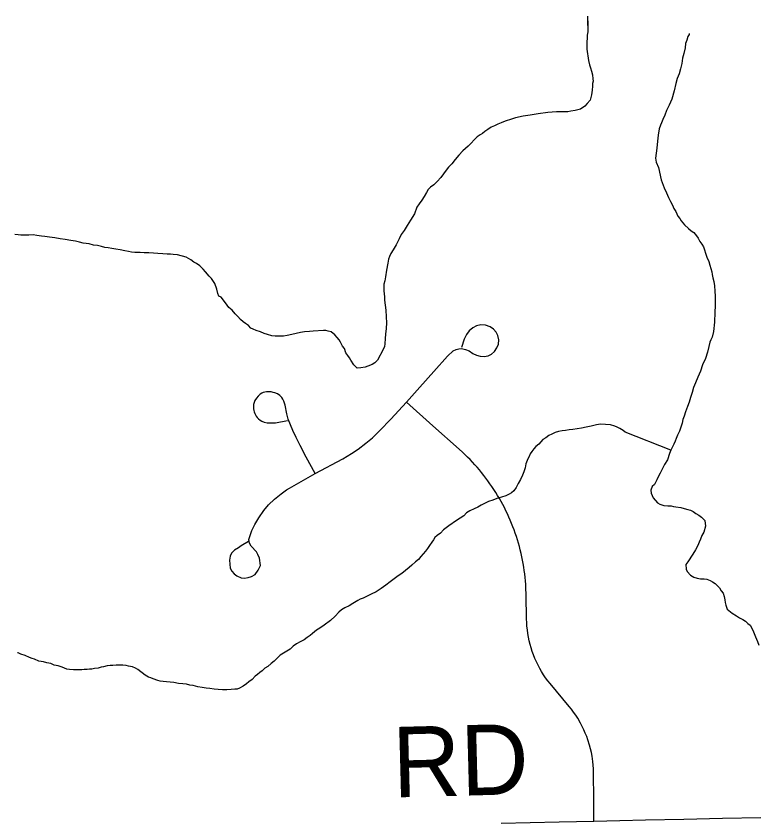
# Model space of a CAD drawing. Extents: x 103424 to 290657, y 38711 to 110967.
# Drawn here: x 214249.4428 to 214249.742, y 40211.922 to 40212.2473 of the extents above; entities that cross this region are included whole.
import ezdxf

# ---------------------------------------------------------------- set-up
doc = ezdxf.new("R2010")
doc.units = 0
for name, color, linetype in [('GM_X_Minor_River', 7, 'Continuous'), ('GM_X_Township_Road', 7, 'Continuous'), ('GM_X_Township_Road_Text', 7, 'Continuous')]:
    doc.layers.add(name, color=color, linetype=linetype)

msp = doc.modelspace()

# ---------------------------------------------------------------- linework, layer by layer
at = {"layer": 'GM_X_Minor_River'}
for points in [[(214249.67333, 40212.24727), (214249.6734, 40212.24347), (214249.67337, 40212.24537), (214249.6734, 40212.24347), (214249.67344, 40212.241), (214249.67309, 40212.23966), (214249.67311, 40212.23852), (214249.67295, 40212.23681), (214249.67298, 40212.23529), (214249.673, 40212.23396), (214249.67365, 40212.22941), (214249.67406, 40212.2277), (214249.67447, 40212.22638), (214249.67487, 40212.22506), (214249.67528, 40212.22354), (214249.67549, 40212.22202), (214249.67551, 40212.22107), (214249.67534, 40212.22012), (214249.67536, 40212.21898), (214249.6752, 40212.21746), (214249.67485, 40212.21555), (214249.67432, 40212.21345), (214249.6732, 40212.2121), (214249.67227, 40212.21094), (214249.6704, 40212.20977), (214249.66832, 40212.20916), (214249.66661, 40212.20894), (214249.66529, 40212.20872), (214249.66339, 40212.20869), (214249.66073, 40212.20864), (214249.65732, 40212.20839), (214249.65334, 40212.20794), (214249.65012, 40212.20731), (214249.64728, 40212.20688), (214249.64425, 40212.20625), (214249.64217, 40212.20565), (214249.64048, 40212.20505), (214249.63934, 40212.20464), (214249.6384, 40212.20425), (214249.63708, 40212.20365), (214249.63576, 40212.20306), (214249.63445, 40212.20247), (214249.63313, 40212.20149), (214249.63182, 40212.20071), (214249.63088, 40212.19993), (214249.62994, 40212.19934), (214249.62882, 40212.19856), (214249.62509, 40212.19488), (214249.62303, 40212.19294), (214249.62135, 40212.1912), (214249.61987, 40212.18947), (214249.61857, 40212.18773), (214249.61726, 40212.18638), (214249.61633, 40212.18522), (214249.61522, 40212.18368), (214249.61411, 40212.18214), (214249.61262, 40212.18059), (214249.61131, 40212.17924), (214249.61, 40212.17826), (214249.60907, 40212.1773), (214249.60833, 40212.17614), (214249.60741, 40212.1746), (214249.60649, 40212.17307), (214249.60538, 40212.17153), (214249.60445, 40212.17018), (214249.60355, 40212.1675), (214249.60188, 40212.165), (214249.60059, 40212.16288), (214249.5993, 40212.16077), (214249.59819, 40212.15923), (214249.59727, 40212.1575), (214249.59618, 40212.15501), (214249.59488, 40212.15309), (214249.59396, 40212.15155), (214249.59341, 40212.1504), (214249.59305, 40212.14925), (214249.5927, 40212.14772), (214249.59218, 40212.14486), (214249.59185, 40212.1422), (214249.5915, 40212.14048), (214249.59114, 40212.13914), (214249.59117, 40212.13781), (214249.59119, 40212.13667), (214249.59122, 40212.13515), (214249.59142, 40212.1342), (214249.59145, 40212.13268), (214249.59167, 40212.13078), (214249.5919, 40212.1287), (214249.59214, 40212.12604), (214249.59218, 40212.12357), (214249.59203, 40212.12129), (214249.59188, 40212.119), (214249.59172, 40212.11729), (214249.59157, 40212.11519), (214249.5914, 40212.11405), (214249.59085, 40212.1129), (214249.58865, 40212.10849), (214249.58753, 40212.10752), (214249.58641, 40212.10674), (214249.58471, 40212.10614), (214249.58358, 40212.10573)], [(214249.71429, 40212.24021), (214249.71429, 40212.23983), (214249.71374, 40212.23906), (214249.71339, 40212.23753), (214249.71284, 40212.23619), (214249.71268, 40212.23448), (214249.71215, 40212.23219), (214249.71162, 40212.23028), (214249.71127, 40212.22818), (214249.71074, 40212.22608), (214249.71021, 40212.22398), (214249.70949, 40212.22207), (214249.70895, 40212.22015), (214249.70824, 40212.2171), (214249.70735, 40212.21385), (214249.70626, 40212.21136), (214249.70516, 40212.20925), (214249.70443, 40212.20734), (214249.7037, 40212.20561), (214249.70316, 40212.20427), (214249.70279, 40212.20331), (214249.70225, 40212.20178), (214249.70173, 40212.1993), (214249.70158, 40212.19683), (214249.70125, 40212.19397), (214249.70076, 40212.18997), (214249.70097, 40212.18845), (214249.70196, 40212.18619), (214249.703, 40212.18126), (214249.7042, 40212.17805), (214249.70518, 40212.17598), (214249.70598, 40212.17409), (214249.70676, 40212.17259), (214249.70755, 40212.17108), (214249.70814, 40212.16976), (214249.70893, 40212.16844), (214249.70972, 40212.16656), (214249.7105, 40212.16562), (214249.71108, 40212.16468), (214249.71244, 40212.16318), (214249.71399, 40212.16169), (214249.71514, 40212.16076), (214249.7161, 40212.16002), (214249.71727, 40212.15871), (214249.71785, 40212.15777), (214249.71864, 40212.15645), (214249.71942, 40212.15532), (214249.72001, 40212.15419), (214249.72041, 40212.15306), (214249.72081, 40212.15173), (214249.72141, 40212.15003), (214249.7222, 40212.14834), (214249.72261, 40212.14682), (214249.72301, 40212.1455), (214249.72341, 40212.14418), (214249.72362, 40212.14304), (214249.72384, 40212.14171), (214249.72425, 40212.1402), (214249.72447, 40212.13849), (214249.72469, 40212.13641), (214249.72473, 40212.13432), (214249.72476, 40212.13241), (214249.72481, 40212.13013), (214249.72465, 40212.12823), (214249.72468, 40212.12652), (214249.72451, 40212.12519), (214249.72454, 40212.12385), (214249.72404, 40212.12004), (214249.72351, 40212.11775), (214249.72296, 40212.11679), (214249.72259, 40212.11584), (214249.72224, 40212.11412), (214249.72172, 40212.11183), (214249.72081, 40212.10915), (214249.71972, 40212.10666), (214249.71881, 40212.10417), (214249.71772, 40212.10168), (214249.71681, 40212.09938), (214249.71609, 40212.09747), (214249.71555, 40212.09556), (214249.71483, 40212.09345), (214249.71429, 40212.09154), (214249.71356, 40212.08982), (214249.71284, 40212.08771), (214249.7123, 40212.08599), (214249.71176, 40212.08465), (214249.71141, 40212.08313), (214249.71086, 40212.08159), (214249.71032, 40212.07987), (214249.70959, 40212.07834), (214249.70905, 40212.077), (214249.70869, 40212.07585), (214249.70814, 40212.0747), (214249.7074, 40212.07336), (214249.70685, 40212.07221), (214249.70631, 40212.07087), (214249.70559, 40212.06838), (214249.7043, 40212.06646), (214249.70357, 40212.06492), (214249.70265, 40212.06301), (214249.70173, 40212.06147)], [(214249.58358, 40212.10573), (214249.58187, 40212.10551), (214249.58036, 40212.1053), (214249.579, 40212.1066), (214249.57783, 40212.10848), (214249.57724, 40212.10942), (214249.57666, 40212.11036), (214249.57588, 40212.11149), (214249.57528, 40212.11319), (214249.5745, 40212.11413), (214249.57371, 40212.11582), (214249.57312, 40212.11676), (214249.57235, 40212.1177), (214249.57138, 40212.11882), (214249.56984, 40212.11994), (214249.56869, 40212.1203), (214249.56774, 40212.12047), (214249.56679, 40212.12045), (214249.56262, 40212.12019), (214249.5611, 40212.12016), (214249.5592, 40212.11994), (214249.5575, 40212.11971), (214249.5558, 40212.1193), (214249.5541, 40212.11889), (214249.5522, 40212.11848), (214249.55069, 40212.11826), (214249.54974, 40212.11825), (214249.54822, 40212.11822), (214249.54727, 40212.1182), (214249.54594, 40212.11837), (214249.54422, 40212.11891), (214249.54288, 40212.11926), (214249.54135, 40212.12), (214249.53963, 40212.12053), (214249.53849, 40212.12109), (214249.53753, 40212.12145), (214249.53656, 40212.12257), (214249.53541, 40212.12331), (214249.53444, 40212.12405), (214249.53329, 40212.12498), (214249.53232, 40212.12611), (214249.53116, 40212.12723), (214249.52999, 40212.12873), (214249.52864, 40212.12984), (214249.52728, 40212.13172), (214249.52553, 40212.13397), (214249.52458, 40212.13433), (214249.52417, 40212.13547), (214249.52376, 40212.13717), (214249.52296, 40212.13944), (214249.5216, 40212.1415), (214249.52063, 40212.14244), (214249.51927, 40212.14412), (214249.5183, 40212.14525), (214249.51695, 40212.14655), (214249.5156, 40212.14748), (214249.51445, 40212.14803), (214249.5133, 40212.14896), (214249.51234, 40212.14951), (214249.51138, 40212.15007), (214249.50795, 40212.15095), (214249.50623, 40212.15111), (214249.50509, 40212.15128), (214249.50376, 40212.15126), (214249.50205, 40212.15142), (214249.49996, 40212.15157), (214249.49825, 40212.15173), (214249.49635, 40212.15189), (214249.49445, 40212.15185), (214249.49292, 40212.15201), (214249.49178, 40212.152), (214249.49065, 40212.15197), (214249.48931, 40212.15214), (214249.48817, 40212.15231), (214249.48665, 40212.15266), (214249.48474, 40212.15301), (214249.48303, 40212.15336), (214249.4815, 40212.15352), (214249.47998, 40212.15387), (214249.47865, 40212.15404), (214249.47731, 40212.1544), (214249.4756, 40212.15475), (214249.47407, 40212.15491), (214249.47235, 40212.15545), (214249.46988, 40212.15578), (214249.46835, 40212.15614), (214249.46683, 40212.15649), (214249.46492, 40212.15684), (214249.46264, 40212.15717), (214249.46054, 40212.15752), (214249.45845, 40212.15786), (214249.45635, 40212.1582), (214249.45445, 40212.15836), (214249.45312, 40212.15852), (214249.45121, 40212.15887), (214249.44969, 40212.15903), (214249.44798, 40212.159), (214249.44608, 40212.15897), (214249.44476, 40212.15894), (214249.44361, 40212.15912), (214249.44228, 40212.15928)], [(214249.70685, 40212.07221), (214249.68849, 40212.07948), (214249.68772, 40212.08023), (214249.68638, 40212.08096), (214249.68523, 40212.08151), (214249.68427, 40212.08188), (214249.68255, 40212.08242), (214249.67856, 40212.08273), (214249.67685, 40212.0825), (214249.67478, 40212.0819), (214249.6727, 40212.08148), (214249.6708, 40212.08107), (214249.6691, 40212.08084), (214249.66739, 40212.08062), (214249.66588, 40212.08041), (214249.66436, 40212.08019), (214249.66304, 40212.07998), (214249.66152, 40212.07976), (214249.6602, 40212.07935), (214249.65888, 40212.07876), (214249.65775, 40212.07817), (214249.65644, 40212.0772), (214249.65531, 40212.0766), (214249.65364, 40212.07467), (214249.65251, 40212.0737), (214249.65158, 40212.07274), (214249.65084, 40212.07177), (214249.6501, 40212.07081), (214249.64974, 40212.06966), (214249.64919, 40212.0687), (214249.64846, 40212.06679), (214249.64811, 40212.06507), (214249.64757, 40212.06354), (214249.64702, 40212.0622), (214249.64629, 40212.06047), (214249.64538, 40212.05875), (214249.64445, 40212.05721), (214249.64353, 40212.05586), (214249.64259, 40212.05508), (214249.64165, 40212.0545), (214249.64034, 40212.0539), (214249.63864, 40212.0533), (214249.63675, 40212.0527), (214249.63505, 40212.0521), (214249.63335, 40212.0515), (214249.63203, 40212.0509), (214249.63034, 40212.05011), (214249.62902, 40212.04933), (214249.62752, 40212.04854), (214249.62582, 40212.04775), (214249.62451, 40212.04696), (214249.62339, 40212.0458), (214249.62189, 40212.04483), (214249.62039, 40212.04385), (214249.61739, 40212.0417), (214249.61626, 40212.04092), (214249.61514, 40212.04014), (214249.61402, 40212.03879), (214249.61271, 40212.03782), (214249.61177, 40212.03704), (214249.61122, 40212.03608), (214249.61048, 40212.03512), (214249.60955, 40212.03377), (214249.60881, 40212.03261), (214249.60789, 40212.03146), (214249.60695, 40212.03049), (214249.60603, 40212.02933), (214249.6051, 40212.02817), (214249.60397, 40212.0272), (214249.60248, 40212.02585), (214249.60136, 40212.02487), (214249.59986, 40212.02371), (214249.59836, 40212.02254), (214249.59686, 40212.02156), (214249.59536, 40212.02039), (214249.59367, 40212.01922), (214249.59199, 40212.01786), (214249.59011, 40212.0165), (214249.58805, 40212.01513), (214249.58598, 40212.01414), (214249.58447, 40212.01336), (214249.58278, 40212.01256), (214249.58165, 40212.01216), (214249.58071, 40212.01158), (214249.57864, 40212.0104), (214249.57714, 40212.00942), (214249.57544, 40212.00863), (214249.57413, 40212.00785), (214249.57301, 40212.00688), (214249.57151, 40212.00533), (214249.56965, 40212.00358), (214249.56702, 40212.00163), (214249.56533, 40212.00046), (214249.56402, 40211.99968), (214249.56233, 40211.99832), (214249.5614, 40211.99754), (214249.56027, 40211.99676), (214249.55896, 40211.99579), (214249.55746, 40211.995), (214249.55595, 40211.99421), (214249.55464, 40211.99324)], [(214249.70173, 40212.06147), (214249.70118, 40212.06032), (214249.70026, 40212.0584), (214249.69933, 40212.05762), (214249.69879, 40212.05609), (214249.699, 40212.05496), (214249.69979, 40212.05307), (214249.70154, 40212.05101), (214249.7025, 40212.05046), (214249.70402, 40212.04991), (214249.70574, 40212.04975), (214249.70706, 40212.04978), (214249.70802, 40212.0496), (214249.70897, 40212.04943), (214249.71088, 40212.04909), (214249.71221, 40212.04873), (214249.71374, 40212.04838), (214249.71488, 40212.04802), (214249.71584, 40212.04746), (214249.71699, 40212.04672), (214249.71815, 40212.04598), (214249.7193, 40212.04524), (214249.72065, 40212.04394), (214249.72088, 40212.04166), (214249.72017, 40212.03918), (214249.71943, 40212.03783), (214249.71889, 40212.0363), (214249.71834, 40212.03515), (214249.7178, 40212.03381), (214249.71688, 40212.03208), (214249.71577, 40212.03035), (214249.71374, 40212.02727), (214249.713, 40212.02612), (214249.71303, 40212.02422), (214249.71343, 40212.02328), (214249.71478, 40212.02178), (214249.71613, 40212.02104), (214249.71746, 40212.02069), (214249.7188, 40212.02033), (214249.72032, 40212.02036), (214249.72146, 40212.02019), (214249.7228, 40212.01964), (214249.72376, 40212.01909), (214249.72472, 40212.01853), (214249.72568, 40212.0176), (214249.72646, 40212.01667), (214249.72724, 40212.01554), (214249.72801, 40212.0146), (214249.72842, 40212.01328), (214249.72863, 40212.01195), (214249.72884, 40212.01082), (214249.72905, 40212.00968), (214249.72965, 40212.00817), (214249.73158, 40212.00649), (214249.73331, 40212.00538), (214249.73465, 40212.00464), (214249.73599, 40212.00391), (214249.73695, 40212.00336), (214249.73792, 40212.00242), (214249.73888, 40212.00168), (214249.73947, 40212.00074), (214249.74026, 40211.99904), (214249.74105, 40211.99696), (214249.74185, 40211.99508), (214249.74244, 40211.99357)], [(214249.55464, 40211.99324), (214249.55333, 40211.99207), (214249.54939, 40211.98953), (214249.54808, 40211.98837), (214249.54696, 40211.98721), (214249.54565, 40211.98623), (214249.54434, 40211.98507), (214249.54321, 40211.98429), (214249.54209, 40211.98332), (214249.54116, 40211.98254), (214249.54022, 40211.98176), (214249.53928, 40211.98117), (214249.53798, 40211.97982), (214249.53667, 40211.97885), (214249.53573, 40211.97807), (214249.53442, 40211.9771), (214249.53291, 40211.97631), (214249.53197, 40211.97591), (214249.53102, 40211.97589), (214249.52951, 40211.97568), (214249.5278, 40211.97565), (214249.52609, 40211.97562), (214249.52438, 40211.97577), (214249.52267, 40211.97593), (214249.52095, 40211.97609), (214249.51943, 40211.97626), (214249.51791, 40211.97661), (214249.51619, 40211.97677), (214249.51429, 40211.9773), (214249.51295, 40211.97747), (214249.51162, 40211.97783), (214249.5101, 40211.97799), (214249.50838, 40211.97815), (214249.50648, 40211.9785), (214249.50496, 40211.97866), (214249.50343, 40211.97882), (214249.5021, 40211.97899), (214249.50096, 40211.97916), (214249.50001, 40211.97933), (214249.4981, 40211.98005), (214249.49714, 40211.98042), (214249.49618, 40211.98078), (214249.49484, 40211.98152), (214249.49195, 40211.98375), (214249.49099, 40211.9843), (214249.48984, 40211.98485), (214249.48813, 40211.9852), (214249.48718, 40211.98537), (214249.48584, 40211.98554), (214249.4847, 40211.98552), (214249.48319, 40211.98549), (214249.48186, 40211.98547), (214249.48072, 40211.98545), (214249.47958, 40211.98524), (214249.47807, 40211.98483), (214249.47712, 40211.98481), (214249.47599, 40211.98441), (214249.47447, 40211.98419), (214249.47334, 40211.98398), (214249.47239, 40211.98397), (214249.47144, 40211.98376), (214249.4703, 40211.98374), (214249.46935, 40211.98372), (214249.46822, 40211.9837), (214249.46727, 40211.98368), (214249.46594, 40211.98366), (214249.46442, 40211.98382), (214249.46327, 40211.98399), (214249.46232, 40211.98436), (214249.46136, 40211.98472), (214249.45983, 40211.98526), (214249.45812, 40211.98561), (214249.45678, 40211.98616), (214249.45525, 40211.98651), (214249.45392, 40211.98687), (214249.45296, 40211.98704), (214249.45201, 40211.98721), (214249.45029, 40211.98794), (214249.44933, 40211.9883), (214249.44819, 40211.98866), (214249.44646, 40211.98939), (214249.44475, 40211.98993), (214249.4436, 40211.99048), (214249.44341, 40211.99048)]]:
    msp.add_lwpolyline(points, dxfattribs=at)
at = {"layer": 'GM_X_Township_Road'}
for points in [[(214249.53657, 40212.03548), (214249.53364, 40212.03367), (214249.53251, 40212.03291), (214249.53093, 40212.03196), (214249.52976, 40212.03065), (214249.52922, 40212.02953), (214249.52886, 40212.02795), (214249.52913, 40212.02466), (214249.52981, 40212.0234), (214249.53075, 40212.02241), (214249.53184, 40212.02155), (214249.53359, 40212.02074), (214249.53495, 40212.0207), (214249.53639, 40212.02088), (214249.53779, 40212.02137), (214249.53923, 40212.02218), (214249.5404, 40212.0238), (214249.54135, 40212.0257), (214249.54103, 40212.02876), (214249.54035, 40212.0302), (214249.53981, 40212.03119), (214249.53765, 40212.03355), (214249.53693, 40212.03471), (214249.53676, 40212.03625), (214249.53706, 40212.03749), (214249.53788, 40212.03983), (214249.53905, 40212.04229), (214249.54069, 40212.04499), (214249.54269, 40212.04787), (214249.54468, 40212.05027), (214249.54703, 40212.0525), (214249.54976, 40212.05468), (214249.55191, 40212.05621), (214249.55305, 40212.05692), (214249.56343, 40212.06287), (214249.57461, 40212.06881), (214249.57805, 40212.07089), (214249.58085, 40212.07272), (214249.58391, 40212.07502), (214249.58658, 40212.07718), (214249.58958, 40212.08019), (214249.59393, 40212.08469), (214249.60024, 40212.09155), (214249.6057, 40212.0977), (214249.61128, 40212.10393), (214249.61687, 40212.11016), (214249.6191, 40212.11225), (214249.62033, 40212.1129), (214249.62139, 40212.11317), (214249.62245, 40212.11326), (214249.62412, 40212.1129), (214249.62557, 40212.11225), (214249.62706, 40212.11128), (214249.62852, 40212.11053), (214249.62997, 40212.11013), (214249.6316, 40212.11005), (214249.63327, 40212.11035), (214249.63459, 40212.11101), (214249.63578, 40212.11202), (214249.63671, 40212.11349), (214249.63736, 40212.11506), (214249.63749, 40212.11669), (214249.63714, 40212.11849), (214249.6364, 40212.11988), (214249.63538, 40212.12109), (214249.63396, 40212.12204), (214249.63217, 40212.12263), (214249.63032, 40212.12276), (214249.62847, 40212.12236), (214249.62698, 40212.12153), (214249.62561, 40212.12034), (214249.62443, 40212.11884), (214249.62355, 40212.11704), (214249.6224, 40212.11361)], [(214249.56343, 40212.06287), (214249.55981, 40212.06945), (214249.55741, 40212.07414), (214249.55583, 40212.07731), (214249.55448, 40212.08018), (214249.55348, 40212.08241), (214249.55254, 40212.08479), (214249.55196, 40212.08692), (214249.55131, 40212.09044), (214249.55081, 40212.09201), (214249.55042, 40212.09288), (214249.54998, 40212.09353), (214249.54925, 40212.09429), (214249.54831, 40212.09492), (214249.54714, 40212.0954), (214249.54647, 40212.09556), (214249.54565, 40212.09571), (214249.54441, 40212.09582), (214249.54382, 40212.09578), (214249.54316, 40212.09568), (214249.5425, 40212.09544), (214249.54191, 40212.09519), (214249.54133, 40212.09481), (214249.54046, 40212.09405), (214249.53973, 40212.09326), (214249.53915, 40212.09222), (214249.53863, 40212.09063), (214249.53856, 40212.08966), (214249.53863, 40212.08893), (214249.5387, 40212.08831), (214249.53884, 40212.08772), (214249.53907, 40212.08702), (214249.53966, 40212.08592), (214249.54001, 40212.08544), (214249.54063, 40212.08485), (214249.54129, 40212.08433), (214249.54191, 40212.08395), (214249.54292, 40212.08359), (214249.54411, 40212.0833), (214249.54568, 40212.08321), (214249.54744, 40212.0833), (214249.55232, 40212.08426)], [(214249.67588, 40211.92269), (214249.6758, 40211.92981), (214249.67571, 40211.94375), (214249.67562, 40211.94523), (214249.67545, 40211.94671), (214249.67512, 40211.94892), (214249.67486, 40211.95038), (214249.67451, 40211.95183), (214249.67413, 40211.95327), (214249.67346, 40211.9554), (214249.67297, 40211.9568), (214249.6724, 40211.95818), (214249.67181, 40211.95954), (214249.67115, 40211.96088), (214249.67046, 40211.9622), (214249.66932, 40211.96412), (214249.66852, 40211.96537), (214249.66767, 40211.96659), (214249.66677, 40211.96778), (214249.66584, 40211.96894), (214249.6582, 40211.9781), (214249.65727, 40211.97927), (214249.6564, 40211.98047), (214249.65557, 40211.98171), (214249.65479, 40211.98298), (214249.65403, 40211.98426), (214249.65334, 40211.98558), (214249.6527, 40211.98692), (214249.65209, 40211.98828), (214249.65155, 40211.98966), (214249.65102, 40211.99106), (214249.65058, 40211.99248), (214249.65017, 40211.99391), (214249.6498, 40211.99536), (214249.64949, 40211.99681), (214249.64925, 40211.99827), (214249.64904, 40211.99975), (214249.64887, 40212.00123), (214249.64878, 40212.00272), (214249.64873, 40212.00409), (214249.64855, 40212.01392), (214249.64845, 40212.01673), (214249.64836, 40212.01813), (214249.64824, 40212.01954), (214249.64812, 40212.02093), (214249.64796, 40212.02233), (214249.64777, 40212.02372), (214249.64756, 40212.02512), (214249.64732, 40212.0265), (214249.64706, 40212.02788), (214249.64678, 40212.02926), (214249.64647, 40212.03063), (214249.64614, 40212.032), (214249.64581, 40212.03336), (214249.64543, 40212.03471), (214249.64503, 40212.03606), (214249.6446, 40212.0374), (214249.64415, 40212.03873), (214249.64368, 40212.04006), (214249.64318, 40212.04137), (214249.64266, 40212.04268), (214249.64212, 40212.04398), (214249.64158, 40212.04527), (214249.64099, 40212.04655), (214249.64037, 40212.04782), (214249.63975, 40212.04907), (214249.63909, 40212.05032), (214249.63843, 40212.05155), (214249.63774, 40212.05277), (214249.63701, 40212.05399), (214249.63628, 40212.05518), (214249.63552, 40212.05637), (214249.63473, 40212.05754), (214249.63395, 40212.0587), (214249.63312, 40212.05984), (214249.6323, 40212.06097), (214249.63144, 40212.06209), (214249.63057, 40212.06318), (214249.62967, 40212.06427), (214249.62875, 40212.06533), (214249.62782, 40212.06639), (214249.62687, 40212.06743), (214249.6259, 40212.06844), (214249.62491, 40212.06945), (214249.62392, 40212.07043), (214249.6229, 40212.0714), (214249.62152, 40212.07264), (214249.61088, 40212.08209), (214249.60024, 40212.09155)], [(214249.6385, 40211.92182), (214249.65018, 40211.92208), (214249.66185, 40211.92234), (214249.67588, 40211.92269), (214249.68626, 40211.92294), (214249.69664, 40211.92319), (214249.71217, 40211.9235), (214249.7277, 40211.9238), (214249.74323, 40211.92411)]]:
    msp.add_lwpolyline(points, dxfattribs=at)

# ---------------------------------------------------------------- texts
at = {"layer": 'GM_X_Township_Road_Text'}
msp.add_text('RD', height=0.028409, rotation=1.4884, dxfattribs=at).set_placement((214249.59497, 40211.93219))

doc.saveas('drawing.dxf')
